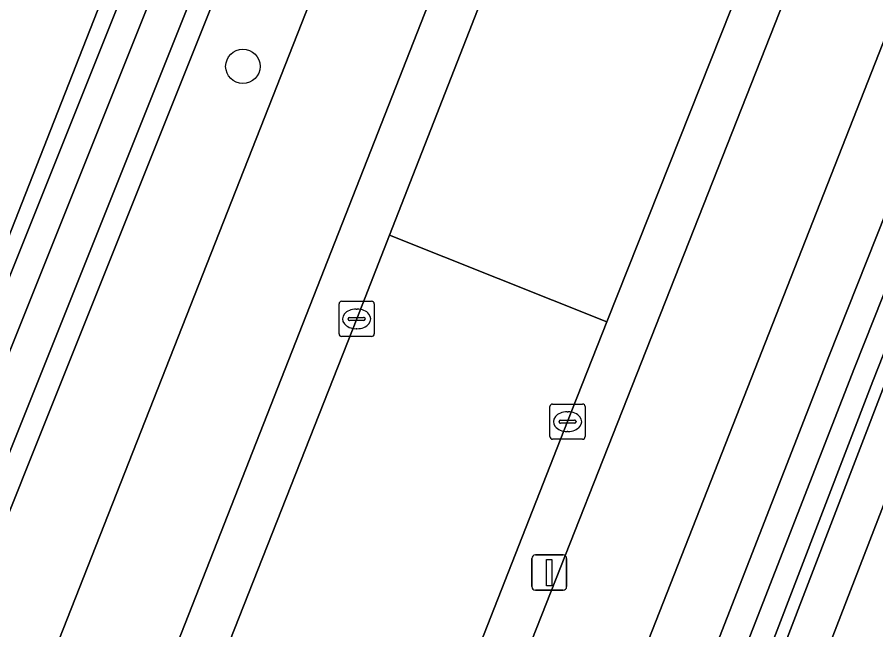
# Model space of a CAD drawing. Extents: x 162722 to 165104, y 384719 to 386284.
# Drawn here: x 164723.19 to 164747.61, y 385349.42 to 385366.84 of the extents above; entities that cross this region are included whole.
import ezdxf

# ---------------------------------------------------------------- set-up
doc = ezdxf.new("R2010")
doc.units = 0
for name, color, linetype in [('IMGEO_Boom', 7, 'Continuous'), ('IMGEO_Fietspad_gesloten', 7, 'Continuous'), ('IMGEO_Grasland_agrarisch', 7, 'Continuous'), ('IMGEO_Grasland_overig', 7, 'Continuous'), ('IMGEO_Groenvoorziening', 7, 'Continuous'), ('IMGEO_Kolk', 7, 'Continuous'), ('IMGEO_Lichtmast', 7, 'Continuous'), ('IMGEO_Oever', 7, 'Continuous'), ('IMGEO_Rijbaan_lokaal_gesloten', 7, 'Continuous'), ('IMGEO_Waterloop', 7, 'Continuous')]:
    doc.layers.add(name, color=color, linetype=linetype)

msp = doc.modelspace()

# ---------------------------------------------------------------- linework, layer by layer
at = {"layer": 'IMGEO_Boom'}
msp.add_circle((164729.609, 385365.439), 0.489, dxfattribs=at)
at = {"layer": 'IMGEO_Fietspad_gesloten'}
for points in [[(164774.244, 385475.774), (164771.276, 385468.748), (164770.659, 385467.322), (164767.639, 385459.356), (164762.766, 385446.741), (164733.499, 385372.293), (164720.982, 385340.526), (164713.716, 385322.086), (164717.022, 385321.728), (164723.992, 385339.481), (164736.288, 385370.799), (164765.649, 385445.574), (164770.547, 385458.206)], [(164781.604, 385459.787), (164774.639, 385442.391), (164766.771, 385422.358), (164759.24, 385403.246), (164752.785, 385386.891), (164745.964, 385369.751), (164732.813, 385336.417), (164729.905, 385329.047), (164732.296, 385326.605), (164735.75, 385335.398), (164748.728, 385368.439), (164755.58, 385385.684), (164761.995, 385401.927), (164769.554, 385421.155), (164777.36, 385441.036), (164784.431, 385458.651)]]:
    msp.add_lwpolyline(points, dxfattribs=at)
at = {"layer": 'IMGEO_Grasland_agrarisch'}
msp.add_lwpolyline([(164679.547, 385328.803), (164702.886, 385326.692), (164709.376, 385326.066), (164709.86, 385327.298), (164741.577, 385408.038), (164753.386, 385437.01), (164760.613, 385455.237), (164765.253, 385467.296), (164751.421, 385470.5), (164624.591, 385499.726)], dxfattribs=at)
msp.add_lwpolyline([(164877.61, 385404.085), (164894.253, 385442.768), (164893.355, 385443.344), (164887.056, 385444.936), (164840.086, 385452.799), (164837.9, 385453.353), (164790.542, 385463.399), (164739.477, 385331.372), (164739.477, 385330.578), (164798.471, 385346.042), (164809.873, 385349.41), (164818.563, 385351.734), (164823.521, 385353.38), (164844.124, 385360.218), (164863.038, 385368.149), (164865.109, 385371.603)], close=True, dxfattribs=at)
at = {"layer": 'IMGEO_Grasland_overig'}
for points in [[(164837.931, 385469.09), (164800.183, 385477.995), (164796.38, 385479.216), (164793.461, 385471.805), (164747.859, 385356.386), (164739.32, 385334.16), (164737.752, 385330.078)], [(164819.121, 385350.523), (164819.103, 385350.582), (164819.244, 385350.706), (164819.38, 385350.835), (164819.568, 385350.987), (164820.228, 385351.474), (164820.78, 385351.841), (164822.005, 385352.652), (164823.521, 385353.38), (164818.563, 385351.734), (164809.873, 385349.41), (164798.471, 385346.042), (164739.477, 385330.578), (164739.477, 385331.372), (164790.542, 385463.399), (164837.9, 385453.353)]]:
    msp.add_lwpolyline(points, dxfattribs=at)
at = {"layer": 'IMGEO_Groenvoorziening'}
for points in [[(164807.596, 385519.535), (164806.396, 385515.488), (164803.957, 385508.798), (164800.68, 385500), (164798.138, 385493.569), (164793.096, 385480.757), (164790.236, 385473.42), (164784.431, 385458.651), (164777.36, 385441.036), (164769.554, 385421.155), (164761.995, 385401.927), (164755.58, 385385.684), (164748.728, 385368.439), (164735.75, 385335.398), (164732.296, 385326.605), (164733.751, 385325.972), (164738.332, 385326.157), (164739.12, 385326.362), (164739.277, 385326.762), (164738.472, 385326.54)], [(164624.591, 385499.726), (164751.421, 385470.5), (164765.253, 385467.296), (164760.613, 385455.237), (164753.386, 385437.01), (164741.577, 385408.038), (164709.86, 385327.298), (164709.376, 385326.066), (164702.886, 385326.692), (164679.547, 385328.803)], [(164687.953, 385326.735), (164700.615, 385325.577), (164706.579, 385324.674), (164707.793, 385324.674), (164708.523, 385324.881), (164709.333, 385325.444), (164709.738, 385326.404), (164716.071, 385342.231), (164762.132, 385457.334), (164763.31, 385460.278), (164766.226, 385467.747), (164768.373, 385467.278), (164769.575, 385470.194), (164766.792, 385471.419), (164758.235, 385473.568), (164708.107, 385485.984), (164699.631, 385488.522), (164693.275, 385490.681), (164687.718, 385492.847)], [(164735.342, 385329.75), (164737.428, 385334.816), (164739.788, 385340.55), (164746.272, 385357.19), (164771.931, 385421.787), (164785.95, 385457.835), (164791.875, 385472.47)], [(164764.719, 385457.209), (164764.673, 385457.057), (164764.624, 385456.918), (164754.038, 385430.417), (164744.036, 385405.451), (164716.4, 385336.384), (164712.166, 385325.913), (164710.917, 385323.639), (164709.085, 385322.658), (164707.466, 385322.539), (164706.409, 385322.611), (164706.342, 385321.801), (164706.649, 385321.771), (164709.465, 385321.723), (164709.784, 385321.718), (164710.995, 385322.371), (164713.716, 385322.086), (164720.982, 385340.526), (164733.499, 385372.293), (164762.766, 385446.741)]]:
    msp.add_lwpolyline(points, dxfattribs=at)
for points in [[(164732.813, 385336.417), (164745.964, 385369.751), (164752.785, 385386.891), (164759.24, 385403.246), (164766.771, 385422.358), (164774.639, 385442.391), (164781.604, 385459.787), (164787.375, 385474.369), (164785.967, 385474.847), (164773.394, 385442.913), (164765.514, 385422.888), (164757.969, 385403.763), (164751.507, 385387.457), (164744.716, 385370.217), (164743.799, 385367.844), (164739.964, 385358.172), (164738.843, 385355.338), (164731.709, 385337.179), (164731.577, 385336.846)], [(164737.539, 385370.266), (164738.496, 385372.634), (164745.148, 385389.569), (164751.593, 385405.873), (164759.495, 385425.89), (164767.043, 385445.041), (164771.994, 385457.632), (164770.547, 385458.206), (164765.649, 385445.574), (164736.288, 385370.799), (164723.992, 385339.481), (164725.269, 385339.038), (164725.485, 385339.587), (164732.846, 385358.259), (164733.779, 385360.639)]]:
    msp.add_lwpolyline(points, close=True, dxfattribs=at)
at = {"layer": 'IMGEO_Kolk'}
for p, q in [((164732.419, 385358.759), (164733.271, 385358.759)), ((164732.344, 385357.833), (164732.344, 385358.685)), ((164732.832, 385358.539), (164732.857, 385358.539)), ((164733.345, 385358.685), (164733.345, 385357.833)), ((164732.603, 385358.253), (164732.603, 385358.265)), ((164732.646, 385358.302), (164733.044, 385358.302)), ((164733.087, 385358.265), (164733.087, 385358.253)), ((164733.041, 385358.216), (164732.643, 385358.216)), ((164733.271, 385357.759), (164732.419, 385357.759)), ((164732.855, 385357.979), (164732.83, 385357.979)), ((164738.418, 385355.838), (164739.27, 385355.838)), ((164738.343, 385354.912), (164738.343, 385355.764)), ((164738.831, 385355.618), (164738.856, 385355.618)), ((164739.344, 385355.764), (164739.344, 385354.912)), ((164738.602, 385355.332), (164738.602, 385355.344)), ((164738.645, 385355.381), (164739.043, 385355.381)), ((164739.086, 385355.344), (164739.086, 385355.332)), ((164739.04, 385355.295), (164738.642, 385355.295)), ((164739.27, 385354.838), (164738.418, 385354.838)), ((164738.854, 385355.058), (164738.829, 385355.058))]:
    msp.add_line(p, q, dxfattribs=at)
for points in [[(164732.419, 385358.759), (164733.271, 385358.759)], [(164732.344, 385357.833), (164732.344, 385358.685)], [(164733.345, 385358.685), (164733.345, 385357.833)], [(164733.271, 385357.759), (164732.419, 385357.759)], [(164738.418, 385355.838), (164739.27, 385355.838)], [(164738.343, 385354.912), (164738.343, 385355.764)], [(164739.344, 385355.764), (164739.344, 385354.912)], [(164739.27, 385354.838), (164738.418, 385354.838)]]:
    msp.add_lwpolyline(points, dxfattribs=at)
for centre, radius, start, end in [((164732.421, 385358.683), 0.0765, 91.552, 178.448), ((164732.421, 385358.683), 0.0765, 91.552, 178.448), ((164733.269, 385358.683), 0.0765, 1.552, 88.448), ((164733.269, 385358.683), 0.0765, 1.552, 88.448), ((164732.643, 385358.262), 0.0403, 85.8775, 175.7526), ((164732.64, 385358.252), 0.0366, 178.938, 274.7102), ((164733.044, 385358.259), 0.043, 264.8664, 352.4533), ((164733.048, 385358.264), 0.0386, 1.7309, 96.639), ((164732.421, 385357.835), 0.0765, 181.552, 268.448), ((164732.421, 385357.835), 0.0765, 181.552, 268.448), ((164733.269, 385357.835), 0.0765, 271.552, 358.448), ((164733.269, 385357.835), 0.0765, 271.552, 358.448), ((164738.42, 385355.762), 0.0765, 91.552, 178.448), ((164738.42, 385355.762), 0.0765, 91.552, 178.448), ((164739.268, 385355.762), 0.0765, 1.552, 88.448), ((164739.268, 385355.762), 0.0765, 1.552, 88.448), ((164738.642, 385355.341), 0.0403, 85.8775, 175.7526), ((164738.639, 385355.331), 0.0366, 178.938, 274.7102), ((164739.043, 385355.338), 0.043, 264.8664, 352.4533), ((164739.047, 385355.343), 0.0386, 1.7309, 96.639), ((164738.42, 385354.914), 0.0765, 181.552, 268.448), ((164738.42, 385354.914), 0.0765, 181.552, 268.448), ((164739.268, 385354.914), 0.0765, 271.552, 358.448), ((164739.268, 385354.914), 0.0765, 271.552, 358.448)]:
    msp.add_arc(centre, radius, start, end, dxfattribs=at)
for centre, major_axis, ratio, start_param, end_param in [((164732.831, 385358.259), (-0.387, 0.002), 0.722429, 4.712389, 7.853982), ((164732.856, 385358.259), (-0.39, 0.002), 0.717154, 1.570796, 4.712389), ((164738.83, 385355.338), (-0.387, 0.002), 0.722429, 4.712389, 7.853982), ((164738.855, 385355.338), (-0.39, 0.002), 0.717154, 1.570796, 4.712389)]:
    msp.add_ellipse(centre, major_axis=major_axis, ratio=ratio, start_param=start_param, end_param=end_param, dxfattribs=at)
at = {"layer": 'IMGEO_Lichtmast'}
for p, q in [((164737.827, 385350.646), (164737.827, 385351.446)), ((164737.827, 385351.446), (164737.827, 385350.646)), ((164737.927, 385351.546), (164738.717, 385351.546)), ((164738.717, 385351.546), (164737.927, 385351.546)), ((164738.817, 385351.446), (164738.817, 385350.646)), ((164738.817, 385350.646), (164738.817, 385351.446)), ((164738.717, 385350.546), (164737.927, 385350.546)), ((164737.927, 385350.546), (164738.717, 385350.546))]:
    msp.add_line(p, q, dxfattribs=at)
msp.add_lwpolyline([(164738.247, 385351.421), (164738.397, 385351.421), (164738.397, 385350.671), (164738.247, 385350.671), (164738.247, 385351.421)], dxfattribs=at)
for centre, start, end in [((164737.927, 385351.446), 90, 180), ((164737.927, 385351.446), 90, 180), ((164738.717, 385351.446), 0, 90), ((164738.717, 385351.446), 360, 90), ((164737.927, 385350.646), 180, 270), ((164737.927, 385350.646), 180, 270), ((164738.717, 385350.646), 270, 0), ((164738.717, 385350.646), 270, 0)]:
    msp.add_arc(centre, 0.1, start, end, dxfattribs=at)
at = {"layer": 'IMGEO_Oever'}
for points in [[(164791.875, 385472.47), (164785.95, 385457.835), (164771.931, 385421.787), (164746.272, 385357.19), (164739.788, 385340.55), (164737.428, 385334.816), (164735.342, 385329.75)], [(164736.585, 385330.665), (164738.16, 385334.489), (164740.522, 385340.229), (164747.007, 385356.872), (164772.666, 385421.469), (164786.685, 385457.515), (164792.594, 385472.111)], [(164793.114, 385471.882), (164747.521, 385356.488), (164738.981, 385334.259), (164737.381, 385330.092)], [(164737.752, 385330.078), (164739.32, 385334.16), (164747.859, 385356.386), (164793.461, 385471.805)], [(164763.94, 385458.003), (164764.076, 385457.894), (164764.152, 385457.82), (164764.105, 385457.7), (164764.153, 385457.602), (164764.142, 385457.485), (164764.116, 385457.369), (164764.08, 385457.253), (164764.04, 385457.138), (164757.812, 385441.549), (164753.458, 385430.649), (164743.457, 385405.683), (164715.821, 385336.617), (164711.601, 385326.181), (164710.459, 385324.102), (164708.908, 385323.271), (164707.464, 385323.165), (164706.461, 385323.233), (164704.53, 385323.363), (164688.027, 385324.948)], [(164623.497, 385333.884), (164625.128, 385333.424), (164626.782, 385332.99), (164634.265, 385331.371), (164643.954, 385330.025), (164652.1, 385329.023), (164663.116, 385328.331), (164675.451, 385327.312), (164688.132, 385326.003), (164704.616, 385324.419), (164707.461, 385324.227), (164708.606, 385324.311), (164709.682, 385324.887), (164710.642, 385326.636), (164714.838, 385337.012), (164742.474, 385406.076), (164752.475, 385431.043), (164763.056, 385457.531), (164763.126, 385457.625), (164763.236, 385457.76)], [(164762.132, 385457.334), (164716.071, 385342.231), (164709.738, 385326.404), (164709.333, 385325.444), (164708.523, 385324.881), (164707.793, 385324.674), (164706.579, 385324.674), (164700.615, 385325.577), (164687.953, 385326.735)], [(164687.965, 385324.327), (164704.479, 385322.742), (164706.409, 385322.611), (164707.466, 385322.539), (164709.085, 385322.658), (164710.917, 385323.639), (164712.166, 385325.913), (164716.4, 385336.384), (164744.036, 385405.451), (164754.038, 385430.417), (164764.624, 385456.918), (164764.673, 385457.057), (164764.719, 385457.209)]]:
    msp.add_lwpolyline(points, dxfattribs=at)
at = {"layer": 'IMGEO_Rijbaan_lokaal_gesloten'}
msp.add_lwpolyline([(164737.539, 385370.266), (164733.779, 385360.639), (164739.964, 385358.172), (164743.799, 385367.844)], close=True, dxfattribs=at)
msp.add_lwpolyline([(164723.859, 385317.256), (164724.053, 385317.788), (164727.93, 385327.633), (164728.681, 385329.53), (164731.577, 385336.846), (164731.709, 385337.179), (164738.843, 385355.338), (164739.964, 385358.172), (164733.779, 385360.639), (164732.846, 385358.259), (164725.485, 385339.587), (164725.269, 385339.038), (164718.319, 385321.396), (164718.246, 385321.19), (164715.984, 385315.47), (164702.972, 385282.392)], dxfattribs=at)
at = {"layer": 'IMGEO_Waterloop'}
for points in [[(164792.594, 385472.111), (164786.685, 385457.515), (164772.666, 385421.469), (164747.007, 385356.872), (164740.522, 385340.229), (164738.16, 385334.489), (164736.585, 385330.665)], [(164737.381, 385330.092), (164738.981, 385334.259), (164747.521, 385356.488), (164793.114, 385471.882)], [(164688.027, 385324.948), (164704.53, 385323.363), (164706.461, 385323.233), (164707.464, 385323.165), (164708.908, 385323.271), (164710.459, 385324.102), (164711.601, 385326.181), (164715.821, 385336.617), (164743.457, 385405.683), (164753.458, 385430.649), (164757.812, 385441.549), (164764.04, 385457.138), (164764.08, 385457.253), (164764.116, 385457.369), (164764.142, 385457.485), (164764.153, 385457.602), (164764.105, 385457.7), (164764.152, 385457.82), (164764.076, 385457.894), (164763.94, 385458.003)], [(164763.236, 385457.76), (164763.126, 385457.625), (164763.056, 385457.531), (164752.475, 385431.043), (164742.474, 385406.076), (164714.838, 385337.012), (164710.642, 385326.636), (164709.682, 385324.887), (164708.606, 385324.311), (164707.461, 385324.227), (164704.616, 385324.419), (164688.132, 385326.003), (164675.451, 385327.312), (164663.116, 385328.331), (164652.1, 385329.023), (164643.954, 385330.025), (164634.265, 385331.371), (164626.782, 385332.99)]]:
    msp.add_lwpolyline(points, dxfattribs=at)

doc.saveas('drawing.dxf')
